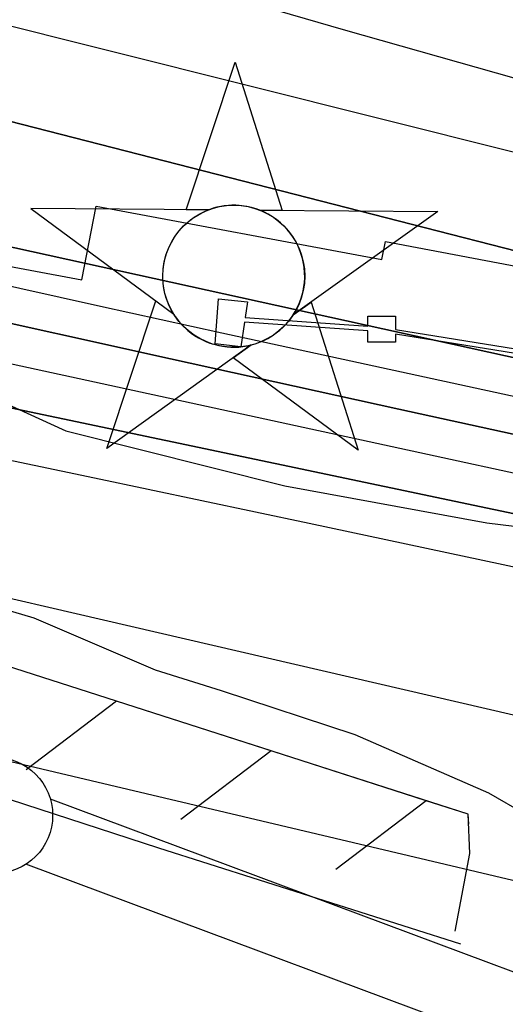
# Model space of a CAD drawing. Extents: x 3567028 to 3605064, y 510945 to 536587.
# Drawn here: x 3591933.1 to 3592142.1, y 522067.6 to 522491.2 of the extents above; entities that cross this region are included whole.
import ezdxf

# ---------------------------------------------------------------- set-up
doc = ezdxf.new("R2010")
doc.units = 0
for name, color, linetype in [('V-CHAN-DOCK', 7, 'Continuous'), ('V-CHAN-NAID', 7, 'Continuous'), ('V-FLOD-BASE', 7, 'Continuous'), ('V-GRID-MAJR', 7, 'Continuous'), ('V-LEVE-TOET', 7, 'Continuous'), ('V-RIVR-EDGE', 7, 'Continuous'), ('V-RRAP-FSHR', 7, 'Continuous'), ('V-RRAP-RVMT', 7, 'Continuous'), ('V-SURV-LINE', 7, 'Continuous'), ('V-TOPO-DPTH', 7, 'Continuous'), ('V-TOPO-MAJR', 7, 'Continuous'), ('V-TOPO-MINR', 7, 'Continuous'), ('V-TOPO-WATR', 7, 'Continuous')]:
    doc.layers.add(name, color=color, linetype=linetype)

msp = doc.modelspace()

# ---------------------------------------------------------------- linework, layer by layer
at = {"layer": 'V-CHAN-DOCK'}
for points in [[(3592146.521, 522347.505), (3592094.883, 522355.955), (3592094.8850000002, 522352.45300000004), (3592082.886, 522352.446), (3592082.882, 522357.36600000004), (3592029.8510000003, 522361.056), (3592028.3170000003, 522350.37), (3592017.25, 522351.75800000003), (3592018.644, 522371.128), (3592031.096, 522369.738), (3592030.134, 522363.018)], [(3592030.134, 522363.018), (3592082.882, 522359.348), (3592082.88, 522363.559), (3592094.879, 522363.563), (3592094.881, 522357.96), (3592146.519, 522349.51)]]:
    msp.add_lwpolyline(points, dxfattribs=at)
at = {"layer": 'V-CHAN-NAID'}
for points in [[(3592014.341, 522409.35800000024), (3592004.754, 522409.42600000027), (3592025.88, 522472.91000000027), (3592046.1040000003, 522409.13300000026), (3592036.517, 522409.20100000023), (3592034.94, 522409.7790000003), (3592032.845, 522410.39900000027), (3592030.805, 522410.85000000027), (3592028.769, 522411.1580000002), (3592027.602, 522411.27200000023), (3592026.068, 522411.35300000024), (3592024.346, 522411.35100000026), (3592022.9760000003, 522411.28100000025), (3592021.0700000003, 522411.08000000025), (3592019.704, 522410.86100000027), (3592017.92, 522410.47700000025), (3592016.39, 522410.05700000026), (3592015.358, 522409.72600000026)], [(3592014.341, 522409.35800000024), (3591937.85, 522409.90000000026), (3591999.415, 522364.5010000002), (3591998.302, 522366.41000000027), (3591997.492, 522368.03800000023), (3591996.667, 522370.0060000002), (3591995.971, 522372.06000000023), (3591995.606, 522373.38300000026), (3591995.245, 522375.00900000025), (3591995.001, 522376.45400000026), (3591994.813, 522378.05200000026), (3591994.704, 522379.78800000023), (3591994.6920000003, 522381.36900000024), (3591994.799, 522383.44300000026), (3591994.982, 522385.0610000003), (3591995.3740000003, 522387.26400000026), (3591995.855, 522389.18700000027), (3591996.458, 522391.07400000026), (3591997.113, 522392.75300000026), (3591997.84, 522394.34100000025), (3591998.654, 522395.8760000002), (3591999.715, 522397.61300000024), (3592000.7460000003, 522399.0830000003), (3592001.7460000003, 522400.35200000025), (3592002.748, 522401.49800000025), (3592004.057, 522402.83500000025), (3592005.108, 522403.8000000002), (3592006.825, 522405.1970000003), (3592008.037, 522406.0670000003), (3592009.724, 522407.1370000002), (3592011.455, 522408.0820000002), (3592012.901, 522408.76600000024)], [(3592036.517, 522409.20100000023), (3592113.009, 522408.6580000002), (3592050.806, 522364.13600000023), (3592051.717, 522365.62500000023), (3592052.6950000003, 522367.47200000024), (3592053.41, 522369.05700000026), (3592054.149, 522371.0120000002), (3592054.694, 522372.79700000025), (3592055.092, 522374.4360000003), (3592055.453, 522376.44600000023), (3592055.639, 522378.01900000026), (3592055.7630000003, 522380.22500000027), (3592055.733, 522382.28700000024), (3592055.545, 522384.5070000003), (3592055.279, 522386.26500000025), (3592054.788, 522388.49700000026), (3592054.148, 522390.6370000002), (3592053.398, 522392.61900000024), (3592052.75, 522394.06200000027), (3592051.7430000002, 522395.97800000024), (3592050.681, 522397.70000000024), (3592049.467, 522399.40200000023), (3592048.2060000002, 522400.9410000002), (3592046.934, 522402.30700000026), (3592045.302, 522403.83900000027), (3592043.559, 522405.2510000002), (3592041.876, 522406.42800000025), (3592039.989, 522407.56000000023), (3592038.517, 522408.32100000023)], [(3592032.775, 522351.2300000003), (3591970.572, 522306.7080000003), (3591991.698, 522370.1910000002), (3591999.415, 522364.5010000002), (3592000.0500000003, 522363.53700000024), (3592001.433, 522361.67800000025), (3592002.646, 522360.2620000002), (3592004.112, 522358.75900000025), (3592005.501, 522357.50800000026), (3592006.955, 522356.35200000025), (3592008.358, 522355.3650000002), (3592010.036, 522354.32900000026), (3592011.75, 522353.41800000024), (3592013.541, 522352.60700000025), (3592014.987, 522352.05100000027), (3592016.615, 522351.52200000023), (3592018.841, 522350.9580000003), (3592020.373, 522350.67100000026), (3592022.398, 522350.4140000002), (3592023.935, 522350.31000000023), (3592025.796, 522350.28800000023), (3592027.485, 522350.3660000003), (3592029.1950000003, 522350.54200000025), (3592031.097, 522350.85300000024)], [(3592050.806, 522364.13600000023), (3592058.602, 522369.71700000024), (3592078.826, 522305.94000000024), (3592024.978, 522345.65000000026), (3592032.775, 522351.2300000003), (3592034.441, 522351.70600000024), (3592036.0530000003, 522352.26600000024), (3592038.211, 522353.1800000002), (3592039.946, 522354.06400000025), (3592041.812, 522355.17800000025), (3592043.551, 522356.39000000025), (3592045.103, 522357.63500000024), (3592046.39, 522358.80300000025), (3592047.774, 522360.22300000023), (3592048.978, 522361.62500000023), (3592050.097, 522363.09700000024)]]:
    msp.add_lwpolyline(points, close=True, dxfattribs=at)
msp.add_circle((3592025.226507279, 522380.8237840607), 30.540600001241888, dxfattribs=at)
at = {"layer": 'V-FLOD-BASE'}
msp.add_lwpolyline([(3591078.58, 522204.585), (3591305.406, 522126.57300000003), (3591343.322, 522115.036), (3591373.117, 522106.893), (3591399.526, 522102.814), (3591421.873, 522100.77), (3591447.607, 522098.724), (3591471.986, 522099.385), (3591492.982, 522102.083), (3591532.943, 522109.509), (3591612.8680000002, 522128.42600000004), (3591775.426, 522168.96400000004), (3591797.776, 522174.369), (3591826.898, 522175.706), (3591857.372, 522175.69), (3591878.364, 522170.936), (3591915.605, 522160.08), (3591992.794, 522134.97500000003), (3592122.7970000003, 522093.58900000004)], dxfattribs=at)
at = {"layer": 'V-GRID-MAJR'}
msp.add_spline([(3571178.42, 522409.74700000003), (3576457.305, 522452.36100000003), (3581736.185, 522495.743), (3587015.058, 522539.892), (3592293.9250000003, 522584.81), (3597572.785, 522630.495), (3602851.6380000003, 522676.94800000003), (3602851.639, 522676.94800000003)], degree=3, dxfattribs=at)
at = {"layer": 'V-LEVE-TOET'}
msp.add_lwpolyline([(3591191.545, 522211.29000000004), (3591331.702, 522161.096), (3591366.233, 522149.561), (3591386.548, 522144.81), (3591414.31, 522138.699), (3591444.107, 522136.651), (3591480.68, 522140.014), (3591530.798, 522146.75800000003), (3591613.431, 522167.027), (3591773.288, 522221.788), (3591810.543, 522234.63300000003), (3591842.377, 522244.097), (3591857.9560000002, 522246.79600000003), (3591878.95, 522249.493), (3591899.9420000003, 522245.418), (3591939.215, 522233.884), (3591991.349, 522211.503), (3592019.787, 522202.68200000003), (3592077.34, 522183.68700000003), (3592134.8910000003, 522158.597), (3592166.7090000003, 522140.292)], dxfattribs=at)
at = {"layer": 'V-RIVR-EDGE'}
msp.add_lwpolyline([(3591236.5091829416, 522428.27376199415), (3591348.702777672, 522400.98164100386), (3591446.4990122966, 522377.92740697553), (3591511.3056881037, 522366.36095266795), (3591614.5508465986, 522361.9033706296), (3591738.1965948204, 522353.19305736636), (3591866.64492674, 522344.47086869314), (3591896.050360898, 522340.1958710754), (3591953.0172119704, 522314.2409632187), (3592047.210024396, 522290.59531278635), (3592134.2182588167, 522274.77167397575), (3592214.037461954, 522264.9690778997)], dxfattribs=at)
at = {"layer": 'V-RRAP-FSHR'}
for p, q in [((3591974.7440120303, 522198.00557778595), (3591935.8410898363, 522168.492636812)), ((3592041.3868787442, 522176.590620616), (3592002.4839565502, 522147.0766796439)), ((3592108.0287454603, 522155.1746634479), (3592069.126823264, 522125.66172247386))]:
    msp.add_line(p, q, dxfattribs=at)
for points in [[(3592120.4707205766, 522099.016775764), (3592126.881707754, 522132.5307087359), (3592126.1587092, 522149.34867509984), (3591922.777115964, 522214.70554438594), (3591850.7492600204, 522236.54050071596), (3591833.2922949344, 522239.94549390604), (3591741.52447847, 522210.8455521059), (3591619.6497222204, 522174.465624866)], [(3591974.7440120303, 522198.00557778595), (3591922.777115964, 522214.70554438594), (3591908.02414547, 522219.1775354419)], [(3592041.3868787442, 522176.590620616), (3591974.743012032, 522198.00657778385)], [(3592108.0287454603, 522155.1746634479), (3592041.385878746, 522176.590620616)], [(3592126.340708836, 522145.11568356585), (3592126.1587092, 522149.34867509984), (3592108.0277454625, 522155.1746634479)]]:
    msp.add_lwpolyline(points, dxfattribs=at)
at = {"layer": 'V-RRAP-RVMT'}
msp.add_lwpolyline([(3591168.6940000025, 522454.84700000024), (3591312.5100000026, 522419.79700000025), (3591312.9640000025, 522421.69600000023), (3591431.346000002, 522392.8430000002), (3591433.2600000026, 522400.69600000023), (3591561.4360000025, 522371.85300000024), (3591564.2140000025, 522383.94500000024), (3591691.4650000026, 522355.2890000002), (3591695.8350000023, 522374.8920000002), (3591822.1070000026, 522348.86400000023), (3591833.2090000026, 522402.87200000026), (3591959.8730000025, 522379.32100000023), (3591966.0770000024, 522410.90200000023), (3592089.0230000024, 522388.02500000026), (3592090.471000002, 522395.7410000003), (3592182.1920000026, 522378.46000000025)], dxfattribs=at)
at = {"layer": 'V-SURV-LINE'}
for points in [[(3591946.237101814, 522155.96874855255), (3592334.2662818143, 522011.15084070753)], [(3592323.771770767, 521983.0462990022), (3591935.743146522, 522127.86399943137)]]:
    msp.add_lwpolyline(points, dxfattribs=at)
msp.add_circle((3591922.27772, 522148.8995899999), 25, dxfattribs=at)
at = {"layer": 'V-TOPO-DPTH'}
for points in [[(3589592.9459936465, 523061.10440770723), (3589728.566117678, 523023.68261827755), (3589864.42401442, 522987.163268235), (3590000.6385702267, 522951.9975772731), (3590137.0908987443, 522917.7343256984), (3590478.853213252, 522833.7230427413), (3590512.141855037, 522825.4869885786), (3590545.413746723, 522817.1842383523), (3590578.660513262, 522808.78144403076), (3590611.8905297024, 522800.3119536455), (3590723.2191028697, 522771.75873306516), (3590812.03997237, 522748.7334927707), (3590900.7796859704, 522725.4027826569), (3590989.3976657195, 522701.61386781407), (3591077.934489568, 522677.5194831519), (3591685.672567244, 522510.4422454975), (3591705.649850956, 522505.00683554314), (3591725.6458301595, 522499.6418481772), (3591745.669852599, 522494.3824946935), (3591765.7125705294, 522489.193563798), (3592488.8404057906, 522304.0156925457)], [(3592488.8404057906, 522304.0156925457), (3591765.7125705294, 522489.193563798), (3591745.669852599, 522494.3824946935), (3591725.6458301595, 522499.6418481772), (3591705.649850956, 522505.00683554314), (3591685.672567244, 522510.4422454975), (3591077.934489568, 522677.5194831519), (3590989.3976657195, 522701.61386781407), (3590900.7796859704, 522725.4027826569), (3590812.03997237, 522748.7334927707), (3590723.2191028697, 522771.75873306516), (3590611.8905297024, 522800.3119536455), (3590578.660513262, 522808.78144403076), (3590545.413746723, 522817.1842383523), (3590512.141855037, 522825.4869885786), (3590478.853213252, 522833.7230427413), (3590137.0908987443, 522917.7343256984), (3590000.6385702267, 522951.9975772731), (3589864.42401442, 522987.163268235), (3589728.566117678, 523023.68261827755), (3589592.9459936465, 523061.10440770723)], [(3589343.1486172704, 523017.8404897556), (3589784.8221804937, 522891.1352028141), (3589905.351913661, 522856.4616681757), (3590025.847243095, 522821.6693139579), (3590146.290966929, 522786.69873037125), (3590266.700287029, 522751.60932720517), (3590437.670548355, 522701.648330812), (3590472.6042075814, 522691.57663910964), (3590507.5848914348, 522681.67336498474), (3590542.636112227, 522672.02271722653), (3590577.7343576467, 522662.54048704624), (3591297.4285533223, 522470.8890794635), (3591363.2146217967, 522453.6805230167), (3591429.097780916, 522436.85935088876), (3591495.126576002, 522420.61925523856), (3591561.2524617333, 522404.76654390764), (3591624.311509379, 522389.9425024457), (3591659.008347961, 522381.9166255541), (3591693.7420429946, 522374.05636010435), (3591728.5310227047, 522366.4445118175), (3591763.3568588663, 522358.99827497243), (3592369.725327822, 522231.6124891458)], [(3592369.725327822, 522231.6124891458), (3591763.3568588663, 522358.99827497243), (3591728.5310227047, 522366.4445118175), (3591693.7420429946, 522374.05636010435), (3591659.008347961, 522381.9166255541), (3591624.311509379, 522389.9425024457), (3591561.2524617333, 522404.76654390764), (3591495.126576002, 522420.61925523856), (3591429.097780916, 522436.85935088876), (3591363.2146217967, 522453.6805230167), (3591297.4285533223, 522470.8890794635), (3590577.7343576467, 522662.54048704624), (3590542.636112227, 522672.02271722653), (3590507.5848914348, 522681.67336498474), (3590472.6042075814, 522691.57663910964), (3590437.670548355, 522701.648330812), (3590266.700287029, 522751.60932720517), (3590146.290966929, 522786.69873037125), (3590025.847243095, 522821.6693139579), (3589905.351913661, 522856.4616681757), (3589784.8221804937, 522891.1352028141), (3589343.1486172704, 523017.8404897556)], [(3592194.65820034, 522302.1831374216), (3592096.2718389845, 522323.5729365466), (3591997.9432555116, 522345.2267879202), (3591899.6531906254, 522367.0566741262), (3591735.0487882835, 522403.8466656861), (3591719.1011156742, 522407.46185345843), (3591703.1685106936, 522411.1413944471), (3591687.2585071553, 522414.91746526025), (3591671.363571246, 522418.7578892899), (3591282.5333795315, 522513.9528076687), (3591154.516790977, 522545.8662401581), (3591026.6864030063, 522578.49651295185), (3590899.135315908, 522612.2020462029), (3590771.7704293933, 522646.6244197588), (3590552.104610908, 522706.98617543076), (3590534.733653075, 522711.8389771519), (3590517.391151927, 522716.7898791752), (3590500.0913358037, 522721.887931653), (3590482.819976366, 522727.0840844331), (3589716.039972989, 522961.3292064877), (3589647.8181629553, 522982.16907634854)], [(3592194.65820034, 522302.1831374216), (3592096.2718389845, 522323.5729365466), (3591997.9432555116, 522345.2267879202), (3591899.6531906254, 522367.0566741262), (3591735.0487882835, 522403.8466656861), (3591719.1011156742, 522407.46185345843), (3591703.1685106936, 522411.1413944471), (3591687.2585071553, 522414.91746526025), (3591671.363571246, 522418.7578892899), (3591282.5333795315, 522513.9528076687), (3591154.516790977, 522545.8662401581), (3591026.6864030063, 522578.49651295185), (3590899.135315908, 522612.2020462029), (3590771.7704293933, 522646.6244197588), (3590552.104610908, 522706.98617543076), (3590534.733653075, 522711.8389771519), (3590517.391151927, 522716.7898791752), (3590500.0913358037, 522721.887931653), (3590482.819976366, 522727.0840844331), (3589716.039972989, 522961.3292064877), (3589647.8181629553, 522982.16907634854)], [(3589557.6550079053, 522908.30454407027), (3589650.668506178, 522880.01608432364), (3589743.5667073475, 522851.351262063), (3589836.3880437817, 522822.4355314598), (3590452.522961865, 522629.12776651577), (3590471.1175277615, 522623.37805426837), (3590489.7427471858, 522617.73096702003), (3590508.413946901, 522612.2378172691), (3590527.115800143, 522606.84729251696), (3590837.477517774, 522518.77604694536), (3590976.461909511, 522480.0872206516), (3591115.6936625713, 522442.3289420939), (3591255.2964576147, 522405.96648513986), (3591395.1466139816, 522370.534575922), (3591630.46199069, 522312.16799781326), (3591652.852548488, 522306.6696827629), (3591675.2598064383, 522301.24100736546), (3591697.692114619, 522295.91679144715), (3591720.141122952, 522290.66221518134), (3592157.3519301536, 522189.3992752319)], [(3590602.3162907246, 522874.3610217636), (3591644.193764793, 522564.5850288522), (3591659.373838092, 522560.0923604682), (3591674.5613604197, 522555.625135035), (3591689.7600562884, 522551.19607402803), (3591704.966201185, 522546.79245597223), (3591733.826648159, 522538.47389906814), (3591734.608703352, 522538.25060068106), (3591736.9599733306, 522537.5989858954), (3591756.582896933, 522532.2956029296), (3591767.187139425, 522529.4609958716), (3591777.8015496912, 522526.66543126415), (3591788.431211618, 522523.9284303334), (3591799.0710413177, 522521.2304718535), (3592550.8174883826, 522332.81301118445)], [(3590602.3162907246, 522874.3610217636), (3591644.193764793, 522564.5850288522), (3591659.373838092, 522560.0923604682), (3591674.5613604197, 522555.625135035), (3591689.7600562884, 522551.19607402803), (3591704.966201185, 522546.79245597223), (3591733.826648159, 522538.47389906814), (3591734.608703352, 522538.25060068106), (3591736.9599733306, 522537.5989858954), (3591756.582896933, 522532.2956029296), (3591767.187139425, 522529.4609958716), (3591777.8015496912, 522526.66543126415), (3591788.431211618, 522523.9284303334), (3591799.0710413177, 522521.2304718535), (3592550.8174883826, 522332.81301118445)], [(3590675.289928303, 522704.26337955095), (3591709.8376780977, 522441.88106578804), (3591710.909305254, 522441.61410654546), (3591711.4460082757, 522441.4842629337), (3591711.9831560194, 522441.35623732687), (3591718.62180395, 522439.7917837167), (3591722.480578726, 522438.89154071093), (3591726.3419793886, 522438.0028249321), (3591730.2073188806, 522437.1313999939), (3591734.075284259, 522436.2715022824), (3592557.341076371, 522255.1814884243)], [(3592557.341076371, 522255.1814884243), (3591734.075284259, 522436.2715022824), (3591730.2073188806, 522437.1313999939), (3591726.3419793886, 522438.0028249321), (3591722.480578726, 522438.89154071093), (3591718.62180395, 522439.7917837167), (3591711.9831560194, 522441.35623732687), (3591711.4460082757, 522441.4842629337), (3591710.909305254, 522441.61410654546), (3591709.8376780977, 522441.88106578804), (3590675.289928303, 522704.26337955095)]]:
    msp.add_lwpolyline(points, dxfattribs=at)
at = {"layer": 'V-TOPO-MAJR'}
msp.add_lwpolyline([(3589386.1547910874, 523281.6239268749), (3590231.9525459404, 523056.6719353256), (3590290.8550921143, 523040.5476407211), (3590349.592127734, 523023.85656848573), (3590408.080897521, 523006.31532980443), (3590466.4041567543, 522988.2073134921), (3590575.6690218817, 522953.4122662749), (3590579.23499705, 522952.2744302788), (3590582.800094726, 522951.13385693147), (3590586.363876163, 522949.98917755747), (3590589.9267801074, 522948.8417608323), (3590645.0950591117, 522931.0399945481), (3590676.250973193, 522921.0194973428), (3590707.419592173, 522911.0388073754), (3590738.6072685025, 522901.11782826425), (3590769.807649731, 522891.23665639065), (3591693.9690513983, 522599.5278310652), (3591720.3924907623, 522591.263282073), (3591746.844187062, 522583.0910499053), (3591773.338268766, 522575.05729297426), (3591799.8606074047, 522567.11585286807), (3591965.6889918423, 522517.9349880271), (3592072.3250584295, 522486.9420019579), (3592179.1769451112, 522456.7285166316)], dxfattribs=at)
at = {"layer": 'V-TOPO-MINR'}
for points in [[(3589592.9459936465, 523061.10440770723), (3589728.566117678, 523023.68261827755), (3589864.42401442, 522987.163268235), (3590000.6385702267, 522951.9975772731), (3590137.0908987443, 522917.7343256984), (3590478.853213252, 522833.7230427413), (3590512.141855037, 522825.4869885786), (3590545.413746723, 522817.1842383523), (3590578.660513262, 522808.78144403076), (3590611.8905297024, 522800.3119536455), (3590723.2191028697, 522771.75873306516), (3590812.03997237, 522748.7334927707), (3590900.7796859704, 522725.4027826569), (3590989.3976657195, 522701.61386781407), (3591077.934489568, 522677.5194831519), (3591685.672567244, 522510.4422454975), (3591705.649850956, 522505.00683554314), (3591725.6458301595, 522499.6418481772), (3591745.669852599, 522494.3824946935), (3591765.7125705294, 522489.193563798), (3592488.8404057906, 522304.0156925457)], [(3589487.0922968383, 523014.65076525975), (3590464.1708719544, 522716.84484385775), (3590488.730714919, 522709.47417833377), (3590513.3313010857, 522702.2443789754), (3590537.9930020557, 522695.22587886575), (3590562.695446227, 522688.3482449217), (3590993.6069140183, 522570.363481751), (3591110.6166761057, 522538.9219037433), (3591227.817121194, 522508.2226460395), (3591345.303590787, 522478.63686879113), (3591462.9807433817, 522449.79341184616), (3591649.0017600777, 522405.13296776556), (3591673.830167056, 522399.25851719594), (3591698.683532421, 522393.49329306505), (3591723.574335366, 522387.89190859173), (3591748.4900966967, 522382.399750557), (3592118.546908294, 522302.1056239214), (3592193.8270288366, 522285.8373651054)], [(3589647.8181629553, 522982.16907634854), (3589716.039972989, 522961.3292064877), (3590482.819976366, 522727.0840844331), (3590500.0913358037, 522721.887931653), (3590517.391151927, 522716.7898791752), (3590534.733653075, 522711.8389771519), (3590552.104610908, 522706.98617543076), (3590771.7704293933, 522646.6244197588), (3590899.135315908, 522612.2020462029), (3591026.6864030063, 522578.49651295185), (3591154.516790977, 522545.8662401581), (3591282.5333795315, 522513.9528076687), (3591671.363571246, 522418.7578892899), (3591687.2585071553, 522414.91746526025), (3591703.1685106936, 522411.1413944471), (3591719.1011156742, 522407.46185345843), (3591735.0487882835, 522403.8466656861), (3591899.6531906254, 522367.0566741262), (3591997.9432555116, 522345.2267879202), (3592096.2718389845, 522323.5729365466), (3592194.65820034, 522302.1831374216)], [(3589557.6550079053, 522908.30454407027), (3589650.668506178, 522880.01608432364), (3589743.5667073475, 522851.351262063), (3589836.3880437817, 522822.4355314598), (3590452.522961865, 522629.12776651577), (3590471.1175277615, 522623.37805426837), (3590489.7427471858, 522617.73096702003), (3590508.413946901, 522612.2378172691), (3590527.115800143, 522606.84729251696), (3590837.477517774, 522518.77604694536), (3590976.461909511, 522480.0872206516), (3591115.6936625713, 522442.3289420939), (3591255.2964576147, 522405.96648513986), (3591395.1466139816, 522370.534575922), (3591630.46199069, 522312.16799781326), (3591652.852548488, 522306.6696827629), (3591675.2598064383, 522301.24100736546), (3591697.692114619, 522295.91679144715), (3591720.141122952, 522290.66221518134), (3592157.3519301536, 522189.3992752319)], [(3590602.3162907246, 522874.3610217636), (3591644.193764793, 522564.5850288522), (3591659.373838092, 522560.0923604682), (3591674.5613604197, 522555.625135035), (3591689.7600562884, 522551.19607402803), (3591704.966201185, 522546.79245597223), (3591733.826648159, 522538.47389906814), (3591734.608703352, 522538.25060068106), (3591736.9599733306, 522537.5989858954), (3591756.582896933, 522532.2956029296), (3591767.187139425, 522529.4609958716), (3591777.8015496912, 522526.66543126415), (3591788.431211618, 522523.9284303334), (3591799.0710413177, 522521.2304718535), (3592550.8174883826, 522332.81301118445)], [(3590675.289928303, 522704.26337955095), (3591709.8376780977, 522441.88106578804), (3591710.909305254, 522441.61410654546), (3591711.4460082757, 522441.4842629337), (3591711.9831560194, 522441.35623732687), (3591718.62180395, 522439.7917837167), (3591722.480578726, 522438.89154071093), (3591726.3419793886, 522438.0028249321), (3591730.2073188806, 522437.1313999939), (3591734.075284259, 522436.2715022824), (3592557.341076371, 522255.1814884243)], [(3590978.508288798, 522608.75749153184), (3591691.582387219, 522430.96220024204), (3591699.403871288, 522429.03517994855), (3591707.2323333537, 522427.1372975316), (3591715.0712624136, 522425.28312192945), (3591722.917169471, 522423.4580842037), (3591811.4076901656, 522403.1343400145), (3591863.5250823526, 522391.2632637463), (3591915.6704615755, 522379.5174884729), (3591967.8578213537, 522367.9596646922), (3592020.0731681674, 522356.52714190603), (3592538.8092733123, 522243.92904408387)], [(3591088.8275748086, 522502.79486146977), (3591602.2072313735, 522372.52390884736), (3591616.4941039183, 522368.94765001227), (3591630.7959079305, 522365.43300816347), (3591645.1201091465, 522362.01079179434), (3591659.4592418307, 522358.6501924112), (3591673.8195335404, 522355.3810932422), (3591688.1931031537, 522352.17236588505), (3591702.586589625, 522349.0541962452), (3591716.9933540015, 522345.9963984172), (3591872.920589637, 522313.4138840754), (3591965.28543007, 522294.0368969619), (3592057.6296024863, 522274.5622902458), (3592149.9427728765, 522254.94125412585)], [(3591215.6078770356, 522351.1118909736), (3591319.434823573, 522321.80702513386), (3591423.553719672, 522293.6156678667), (3591528.1105401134, 522267.09457345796), (3591632.9593101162, 522241.68698762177), (3591738.0178976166, 522217.07559389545), (3591843.0641190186, 522192.4116204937), (3591948.0917912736, 522167.6687775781), (3592053.10709743, 522142.87335498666), (3592471.835987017, 522043.84026034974)]]:
    msp.add_lwpolyline(points, dxfattribs=at)
at = {"layer": 'V-TOPO-WATR'}
msp.add_lwpolyline([(3589343.1486172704, 523017.8404897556), (3589784.8221804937, 522891.1352028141), (3589905.351913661, 522856.4616681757), (3590025.847243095, 522821.6693139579), (3590146.290966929, 522786.69873037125), (3590266.700287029, 522751.60932720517), (3590437.670548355, 522701.648330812), (3590472.6042075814, 522691.57663910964), (3590507.5848914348, 522681.67336498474), (3590542.636112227, 522672.02271722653), (3590577.7343576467, 522662.54048704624), (3591297.4285533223, 522470.8890794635), (3591363.2146217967, 522453.6805230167), (3591429.097780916, 522436.85935088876), (3591495.126576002, 522420.61925523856), (3591561.2524617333, 522404.76654390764), (3591624.311509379, 522389.9425024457), (3591659.008347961, 522381.9166255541), (3591693.7420429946, 522374.05636010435), (3591728.5310227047, 522366.4445118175), (3591763.3568588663, 522358.99827497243), (3592369.725327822, 522231.6124891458)], dxfattribs=at)

doc.saveas('drawing.dxf')
